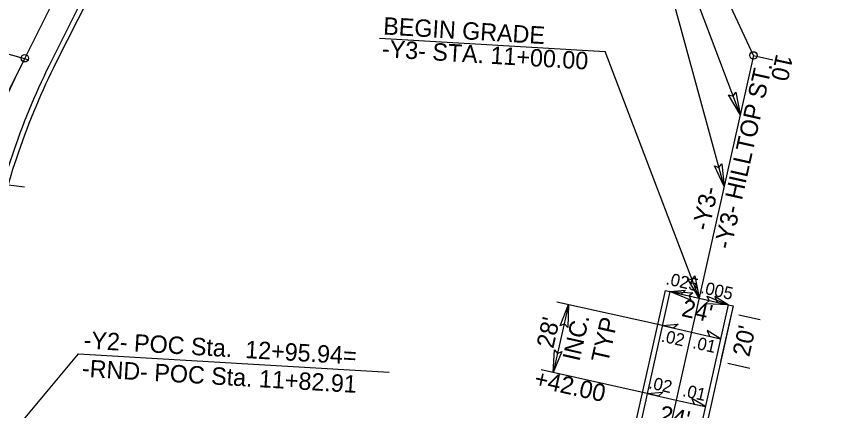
# Model space of a CAD drawing. Extents: x 2010838 to 2015151, y 441905 to 447792.
# Drawn here: x 2013251.3 to 2013578.4, y 445057.1 to 445215.6 of the extents above; entities that cross this region are included whole.
import ezdxf

# ---------------------------------------------------------------- set-up
doc = ezdxf.new("R2010")
doc.units = 0
for name, color, linetype in [('A-Wall-Blow', 7, 'Continuous'), ('A-Wall-Comp', 7, 'Continuous'), ('C-Building', 7, 'Continuous'), ('C-EOP 1', 7, 'Continuous'), ('C-Grave Plots', 7, 'Continuous'), ('C-Profile', 7, 'Continuous'), ('CLRD', 7, 'Continuous'), ('Default_10ft_LIDAR_Contou', 7, 'Continuous'), ('Default_2FT_LIDAR_Contour', 7, 'Continuous'), ('HATCH', 7, 'Continuous'), ('s-Existing Major', 7, 'Continuous'), ('S-Existing Minor', 7, 'Continuous'), ('S-overhead electric', 7, 'Continuous'), ('TEXT-LG', 7, 'Continuous'), ('TEXT-MED', 7, 'Continuous'), ('X2', 7, 'Continuous'), ('X3', 7, 'Continuous')]:
    doc.layers.add(name, color=color, linetype=linetype)

msp = doc.modelspace()

# ---------------------------------------------------------------- linework, layer by layer
at = {"layer": 'A-Wall-Blow'}
for p, q in [((2013513.86, 445104.92), (2013525.57, 445102.3)), ((2013525.57, 445102.3), (2013537.28, 445099.67)), ((2013510.8, 445091.26), (2013522.51, 445088.63)), ((2013522.51, 445088.63), (2013534.22, 445086.01)), ((2013504.68, 445063.93), (2013516.39, 445061.31)), ((2013516.39, 445061.31), (2013528.1, 445058.69))]:
    msp.add_line(p, q, dxfattribs=at)
at = {"layer": 'A-Wall-Comp'}
for points in [[(2013513.86, 445104.92), (2013520.16, 445105.56), (2013518.38, 445103.91)], [(2013537.28, 445099.67), (2013531.87, 445102.94), (2013532.77, 445100.68)], [(2013510.8, 445091.26), (2013517.1, 445091.9), (2013515.32, 445090.25)], [(2013534.22, 445086.01), (2013528.81, 445089.27), (2013529.71, 445087.02)], [(2013504.68, 445063.93), (2013510.97, 445064.57), (2013509.2, 445062.92)], [(2013528.1, 445058.69), (2013522.68, 445061.95), (2013523.59, 445059.7)]]:
    msp.add_lwpolyline(points, close=True, dxfattribs=at)
at = {"layer": 'C-Building'}
msp.add_line((2013525.57, 445102.3), (2013530.45, 445101.2), dxfattribs=at)
at = {"layer": 'C-EOP 1'}
msp.add_line((2013547.43, 445199.88), (2013555.24, 445198.13), dxfattribs=at)
at = {"layer": 'C-Profile'}
msp.add_arc((2013223.9, 446217.91), 1306.75, 277.85834, 301.87193, dxfattribs=at)
at = {"layer": 'CLRD'}
for p, q in [((2013283.87, 445257.15), (2013254.69, 445198.74)), ((2013547.43, 445199.88), (2013490.45, 444945.53)), ((2013547.43, 445199.88), (2013490.45, 444945.53))]:
    msp.add_line(p, q, dxfattribs=at)
for centre, radius, start, end in [((2013223.9, 446217.91), 1300, 266.62643, 322.2051), ((2013818.28, 444917.2), 630, 153.45572, 179.8908)]:
    msp.add_arc(centre, radius, start, end, dxfattribs=at)
at = {"layer": 'Default_10ft_LIDAR_Contou'}
for p, q in [((2013547.43, 445199.88), (2013516.25, 445267.27)), ((2013542.11, 445176.09), (2013512.04, 445255.52)), ((2013256.03, 445198.06), (2013144.87, 445229.9)), ((2013191.25, 444978.32), (2013276.3, 445079.96)), ((2013276.3, 445079.96), (2013401, 445072.61))]:
    msp.add_line(p, q, dxfattribs=at)
for centre in [(2013547.43, 445199.88), (2013254.69, 445198.74)]:
    msp.add_circle(centre, 1.5, dxfattribs=at)
at = {"layer": 'HATCH'}
msp.add_arc((2013223.9, 446217.91), 1320.75, 278.35841, 312.84627, dxfattribs=at)
at = {"layer": 's-Existing Major'}
for points in [[(2013540.37, 445185.06), (2013542.11, 445176.09), (2013537.4, 445183.99), (2013539.31, 445183.48)], [(2013534.75, 445156.27), (2013535.63, 445147.18), (2013531.7, 445155.49), (2013533.55, 445154.8)], [(2013523.82, 445111.26), (2013525.57, 445102.3), (2013520.86, 445110.18), (2013522.76, 445109.68)], [(2013522.31, 445101.44), (2013513.86, 445104.92), (2013523.04, 445104.5), (2013521.57, 445103.19)], [(2013528.84, 445103.15), (2013537.28, 445099.67), (2013528.1, 445100.09), (2013529.57, 445101.4)], [(2013469.73, 445091.22), (2013473.12, 445099.7), (2013472.8, 445090.51), (2013471.47, 445091.97)], [(2013470.48, 445080.82), (2013467, 445072.38), (2013467.42, 445081.56), (2013468.73, 445080.09)]]:
    msp.add_lwpolyline(points, close=True, dxfattribs=at)
at = {"layer": 'S-Existing Minor'}
for p, q in [((2013535.63, 445147.18), (2013511.63, 445234.92)), ((2013397.21, 445206.83), (2013487.82, 445201.49)), ((2013525.57, 445102.3), (2013487.82, 445201.49)), ((2013513.86, 445104.92), (2013537.28, 445099.67)), ((2013473.12, 445099.7), (2013467, 445072.38)), ((2013510.8, 445091.26), (2013468.48, 445100.74)), ((2013504.68, 445063.93), (2013462.12, 445073.47))]:
    msp.add_line(p, q, dxfattribs=at)
at = {"layer": 'S-overhead electric'}
for p, q in [((2013292.81, 445252.68), (2013265.5, 445198.01)), ((2013254.69, 445198.74), (2013234.21, 445157.75)), ((2013513.86, 445104.92), (2013493.43, 445013.71)), ((2013537.28, 445099.67), (2013525.4, 445046.61)), ((2013541.51, 445095.65), (2013550.08, 445093.73)), ((2013537.13, 445076.14), (2013545.89, 445074.17))]:
    msp.add_line(p, q, dxfattribs=at)
for centre, radius, start, end in [((2013533.88, 445063.95), 300, 153.4557, 168.5475), ((2013223.9, 446217.91), 1308.75, 277.85834, 301.87193)]:
    msp.add_arc(centre, radius, start, end, dxfattribs=at)
at = {"layer": 'TEXT-LG'}
for radius, start in [(862.5, 281.00444), (867.5, 281.44766)]:
    msp.add_arc((2013377.03, 445857.87), radius, start, 293.04012, dxfattribs=at)
at = {"layer": 'TEXT-MED'}
for p, q in [((2013294.6, 445251.78), (2013267.29, 445197.12)), ((2013511.91, 445105.36), (2013491.48, 445014.15)), ((2013511.91, 445105.36), (2013513.86, 445104.92)), ((2013539.24, 445099.23), (2013527.35, 445046.18)), ((2013537.28, 445099.67), (2013539.24, 445099.23))]:
    msp.add_line(p, q, dxfattribs=at)
msp.add_arc((2013533.88, 445063.95), 298, 153.4557, 168.5475, dxfattribs=at)
at = {"layer": 'X2'}
msp.add_line((2013538.58, 445096.31), (2013534.21, 445076.79), dxfattribs=at)
at = {"layer": 'X3'}
msp.add_line((2013187.7, 445155.34), (2013254.58, 445147.03), dxfattribs=at)

# ---------------------------------------------------------------- texts
at = {"layer": 'A-Wall-Blow'}
for s, p in [('.025', (2013511.91, 445107.92)), ('.005', (2013525.87, 445104.42)), ('.02', (2013510.03, 445084.91)), ('.01', (2013522.65, 445082.25)), ('.02', (2013505, 445066.11)), ('.01', (2013518.6, 445062.97))]:
    msp.add_text(s, height=5, rotation=347.3731, dxfattribs=at).set_placement(p)
at = {"layer": 'C-Grave Plots'}
for s, rotation, p in [('BEGIN GRADE', 356.5552, (2013398.53, 445208.33)), ('-Y3- STA. 11+00.00', 356.5552, (2013397.98, 445199.17)), ('-Y3- HILLTOP ST.', 77.3803, (2013538.34, 445121.61)), ("24'", 347.3731, (2013518.17, 445095.18)), ("28'", 77.2786, (2013466.96, 445081.79)), ('INC. ', 77.2786, (2013477.45, 445076.62)), ('TYP', 77.2786, (2013488.96, 445075.97)), ("20'", 77.3731, (2013545.7, 445078.43)), ('+42.00', 347.3684, (2013458.89, 445066.82)), ("24'", 347.3731, (2013509.07, 445052.47))]:
    msp.add_text(s, height=7, rotation=rotation, dxfattribs=at).set_placement(p)
at = {"layer": 'Default_10ft_LIDAR_Contou'}
for s, p in [('-Y2- POC Sta.  12+95.94=', (2013278.15, 445082.08)), ('-RND- POC Sta. 11+82.91', (2013277.48, 445070.72))]:
    msp.add_text(s, height=7, rotation=356.6264, dxfattribs=at).set_placement(p)
at = {"layer": 'Default_2FT_LIDAR_Contour'}
for s, rotation, p in [('10', 257.3731, (2013556.6, 445200.77)), ('-Y3-', 77.3731, (2013529.47, 445129.06))]:
    msp.add_text(s, height=7, rotation=rotation, dxfattribs=at).set_placement(p)

doc.saveas('drawing.dxf')
